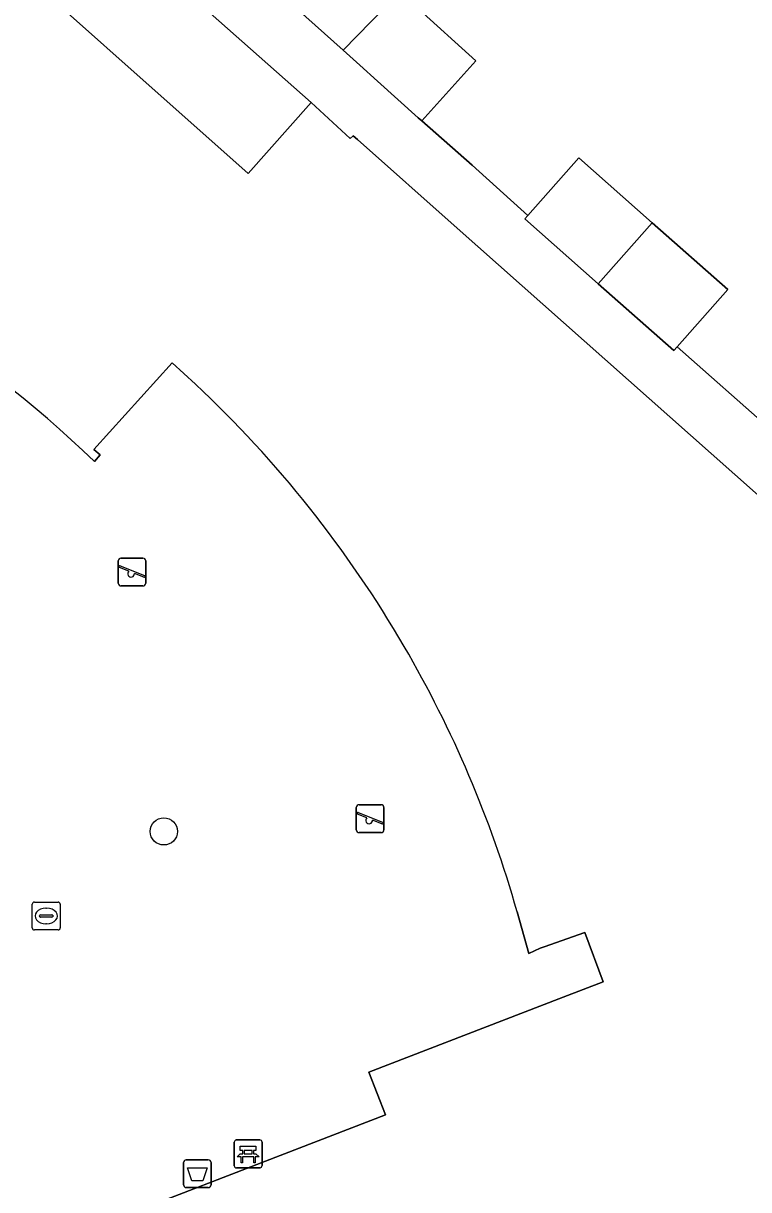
# Model space of a CAD drawing. Extents: x 162523 to 163266, y 381230 to 382050.
# Drawn here: x 162859.75 to 162885.79, y 381895.71 to 381937.61 of the extents above; entities that cross this region are included whole.
import ezdxf

# ---------------------------------------------------------------- set-up
doc = ezdxf.new("R2010")
doc.units = 0
for name, color, linetype in [('IMGEO_Afvalbak', 7, 'Continuous'), ('IMGEO_Bank', 7, 'Continuous'), ('IMGEO_Boom', 7, 'Continuous'), ('IMGEO_Erf', 7, 'Continuous'), ('IMGEO_Kolk', 7, 'Continuous'), ('IMGEO_Pand', 7, 'Continuous'), ('IMGEO_Speelvoorziening', 7, 'Continuous'), ('IMGEO_Voetpad_open', 7, 'Continuous')]:
    doc.layers.add(name, color=color, linetype=linetype)

msp = doc.modelspace()

# ---------------------------------------------------------------- linework, layer by layer
at = {"layer": 'IMGEO_Afvalbak'}
for p, q in [((162865.504, 381895.881), (162865.504, 381896.681)), ((162865.504, 381896.681), (162865.504, 381895.881)), ((162865.604, 381896.781), (162866.394, 381896.781)), ((162866.394, 381896.781), (162865.604, 381896.781)), ((162866.494, 381896.681), (162866.494, 381895.881)), ((162866.494, 381895.881), (162866.494, 381896.681)), ((162866.394, 381895.781), (162865.604, 381895.781)), ((162865.604, 381895.781), (162866.394, 381895.781))]:
    msp.add_line(p, q, dxfattribs=at)
msp.add_lwpolyline([(162865.647, 381896.495), (162866.351, 381896.495), (162866.202, 381896.025), (162865.796, 381896.025), (162865.647, 381896.495)], dxfattribs=at)
for centre, start, end in [((162865.604, 381896.681), 90, 180), ((162865.604, 381896.681), 90, 180), ((162866.394, 381896.681), 0, 90), ((162866.394, 381896.681), 360, 90), ((162865.604, 381895.881), 180, 270), ((162865.604, 381895.881), 180, 270), ((162866.394, 381895.881), 270, 0), ((162866.394, 381895.881), 270, 0)]:
    msp.add_arc(centre, 0.1, start, end, dxfattribs=at)
at = {"layer": 'IMGEO_Bank'}
for p, q in [((162867.324, 381896.568), (162867.324, 381897.409)), ((162867.324, 381897.409), (162867.324, 381896.568)), ((162867.399, 381897.493), (162868.24, 381897.493)), ((162868.24, 381897.493), (162867.399, 381897.493)), ((162868.324, 381897.418), (162868.324, 381896.577)), ((162868.324, 381896.577), (162868.324, 381897.418)), ((162868.021, 381896.891), (162867.628, 381896.891)), ((162867.633, 381896.999), (162867.633, 381897.105)), ((162867.677, 381897.105), (162867.677, 381896.999)), ((162867.965, 381897.111), (162867.683, 381897.111)), ((162867.683, 381896.993), (162867.965, 381896.993)), ((162867.971, 381896.999), (162867.971, 381897.105)), ((162868.015, 381897.105), (162868.015, 381896.999)), ((162868.249, 381896.493), (162867.408, 381896.493)), ((162867.408, 381896.493), (162868.249, 381896.493))]:
    msp.add_line(p, q, dxfattribs=at)
for points in [[(162867.627, 381897.111), (162867.541, 381897.111), (162867.541, 381897.272), (162868.104, 381897.272), (162868.104, 381897.111), (162868.021, 381897.111)], [(162867.571, 381896.891), (162867.429, 381896.891), (162867.541, 381896.993), (162867.627, 381896.993)], [(162867.621, 381896.884), (162867.621, 381896.677), (162867.578, 381896.677), (162867.578, 381896.884)], [(162868.021, 381896.993), (162868.104, 381896.993), (162868.216, 381896.891), (162868.077, 381896.891)], [(162868.071, 381896.884), (162868.071, 381896.677), (162868.027, 381896.677), (162868.027, 381896.884)]]:
    msp.add_lwpolyline(points, dxfattribs=at)
for centre, radius, start, end in [((162867.402, 381897.415), 0.0779, 92.4484, 184.2845), ((162867.402, 381897.415), 0.0779, 92.4484, 184.2845), ((162868.246, 381897.415), 0.0779, 2.4484, 94.2845), ((162868.246, 381897.415), 0.0779, 2.4484, 94.2845), ((162867.571, 381896.884), 0.00671, 2.8957, 87.1043), ((162867.628, 381896.884), 0.00671, 92.8957, 177.1043), ((162867.626, 381897.104), 0.00671, 2.8957, 87.1043), ((162867.626, 381897), 0.00671, 272.8957, 357.1043), ((162867.683, 381897.104), 0.00671, 92.8957, 177.1043), ((162867.683, 381897), 0.00671, 182.8957, 267.1043), ((162867.965, 381897.104), 0.00671, 2.8957, 87.1043), ((162867.965, 381897), 0.00671, 272.8957, 357.1043), ((162868.022, 381897.104), 0.00671, 92.8957, 177.1043), ((162868.022, 381897), 0.00671, 182.8957, 267.1043), ((162868.02, 381896.884), 0.00671, 2.8957, 87.1043), ((162868.077, 381896.884), 0.00671, 92.8957, 177.1043), ((162867.402, 381896.571), 0.0779, 182.4484, 274.2845), ((162867.402, 381896.571), 0.0779, 182.4484, 274.2845), ((162868.246, 381896.571), 0.0779, 272.4484, 4.2845), ((162868.246, 381896.571), 0.0779, 272.4484, 4.2845)]:
    msp.add_arc(centre, radius, start, end, dxfattribs=at)
at = {"layer": 'IMGEO_Boom'}
msp.add_circle((162864.798, 381908.579), 0.489, dxfattribs=at)
at = {"layer": 'IMGEO_Erf'}
msp.add_lwpolyline([(162872.952, 381953.683), (162874.358, 381955.216), (162874.673, 381955.559), (162875.174, 381956.106), (162874.649, 381956.571), (162878.871, 381961.338), (162880.08, 381963.053), (162874.115, 381968.347), (162865.953, 381975.592), (162855.388, 381963.464), (162847.697, 381954.636), (162850.378, 381952.128), (162851.329, 381951.396), (162859.722, 381943.949), (162857.554, 381941.354), (162867.828, 381932.216), (162870.089, 381934.769), (162864.906, 381939.359), (162864.819, 381940.379), (162877.175, 381954.333), (162877.094, 381954.405), (162876.569, 381953.829), (162875.628, 381952.798), (162874.878, 381951.976)], close=True, dxfattribs=at)
for points in [[(162873.854, 381938.199), (162876.003, 381936.266), (162874.057, 381934.103), (162875.865, 381932.511), (162877.868, 381930.707), (162879.692, 381932.774), (162882.333, 381930.442), (162885.046, 381928.047), (162883.222, 381925.981), (162886.613, 381922.987)], [(162865.929, 381924.647), (162865.097, 381925.414), (162862.288, 381922.299), (162862.51, 381922.112), (162862.302, 381921.865)], [(162890.591, 381893.581), (162865.593, 381883.91), (162865.434, 381884.319), (162860.47, 381882.398), (162857.781, 381889.347), (162857.538, 381889.976), (162860.026, 381890.938), (162859.172, 381893.147), (162859.674, 381893.341), (162872.753, 381898.401), (162872.162, 381899.928), (162879.13, 381902.623), (162880.566, 381903.179), (162879.907, 381904.947), (162878.456, 381904.43), (162878.31, 381904.378), (162877.906, 381904.187), (162877.481, 381905.69)]]:
    msp.add_lwpolyline(points, dxfattribs=at)
for centre, radius, start, end in [((162834.866, 381893.575), 39.409, 45.8779, 72.3936), ((162837.447, 381894.292), 41.625, 30.1855, 46.8236), ((162837.435, 381894.288), 41.638, 15.893, 30.1817)]:
    msp.add_arc(centre, radius, start, end, dxfattribs=at)
at = {"layer": 'IMGEO_Kolk'}
for p, q in [((162860.075, 381905.112), (162860.075, 381905.964)), ((162860.15, 381906.038), (162861.002, 381906.038)), ((162860.563, 381905.818), (162860.588, 381905.818)), ((162861.076, 381905.964), (162861.076, 381905.112)), ((162860.334, 381905.532), (162860.334, 381905.544)), ((162860.772, 381905.495), (162860.374, 381905.495)), ((162860.377, 381905.581), (162860.775, 381905.581)), ((162860.586, 381905.258), (162860.561, 381905.258)), ((162860.818, 381905.544), (162860.818, 381905.532)), ((162861.002, 381905.038), (162860.15, 381905.038))]:
    msp.add_line(p, q, dxfattribs=at)
for points in [[(162860.075, 381905.112), (162860.075, 381905.964)], [(162860.15, 381906.038), (162861.002, 381906.038)], [(162861.076, 381905.964), (162861.076, 381905.112)], [(162861.002, 381905.038), (162860.15, 381905.038)]]:
    msp.add_lwpolyline(points, dxfattribs=at)
for centre, radius, start, end in [((162860.152, 381905.962), 0.0765, 91.552, 178.448), ((162860.152, 381905.962), 0.0765, 91.552, 178.448), ((162861, 381905.962), 0.0765, 1.552, 88.448), ((162861, 381905.962), 0.0765, 1.552, 88.448), ((162860.374, 381905.541), 0.0403, 85.8775, 175.7526), ((162860.371, 381905.531), 0.0366, 178.938, 274.7102), ((162860.775, 381905.538), 0.043, 264.8664, 352.4533), ((162860.779, 381905.543), 0.0386, 1.7309, 96.639), ((162860.152, 381905.114), 0.0765, 181.552, 268.448), ((162860.152, 381905.114), 0.0765, 181.552, 268.448), ((162861, 381905.114), 0.0765, 271.552, 358.448), ((162861, 381905.114), 0.0765, 271.552, 358.448)]:
    msp.add_arc(centre, radius, start, end, dxfattribs=at)
for centre, major_axis, ratio, start_param, end_param in [((162860.562, 381905.538), (-0.387, 0.002), 0.722429, 4.712389, 7.853982), ((162860.587, 381905.538), (-0.39, 0.002), 0.717154, 1.570796, 4.712389)]:
    msp.add_ellipse(centre, major_axis=major_axis, ratio=ratio, start_param=start_param, end_param=end_param, dxfattribs=at)
at = {"layer": 'IMGEO_Pand'}
for points in [[(162875.328, 381930.248), (162871.744, 381933.431), (162871.589, 381933.569), (162871.483, 381933.465), (162870.089, 381934.769), (162867.828, 381932.216), (162857.554, 381941.354), (162859.722, 381943.949), (162851.329, 381951.396), (162850.378, 381952.128), (162838.678, 381938.944), (162847.251, 381931.4), (162847.205, 381931.347), (162846.866, 381931.447), (162846.786, 381931.138)], [(162893.22, 381902.806), (162892.719, 381904.059), (162892.895, 381904.172), (162891.595, 381907.634), (162897.681, 381909.957), (162897.852, 381909.833), (162898.048, 381910.073), (162886.777, 381920.082), (162875.328, 381930.248)], [(162862.302, 381921.865), (162862.51, 381922.112), (162862.288, 381922.299), (162865.097, 381925.414), (162865.929, 381924.647)], [(162877.481, 381905.69), (162877.906, 381904.187), (162878.31, 381904.378), (162878.456, 381904.43), (162879.907, 381904.947), (162880.566, 381903.179), (162879.13, 381902.623), (162872.162, 381899.928), (162872.753, 381898.401), (162859.674, 381893.341), (162859.172, 381893.147), (162860.026, 381890.938), (162857.538, 381889.976), (162857.781, 381889.347), (162860.47, 381882.398), (162865.434, 381884.319), (162865.593, 381883.91), (162890.591, 381893.581)]]:
    msp.add_lwpolyline(points, dxfattribs=at)
for points in [[(162868.885, 381938.756), (162871.235, 381936.642), (162873.262, 381938.732), (162870.912, 381940.847)], [(162873.262, 381938.732), (162871.235, 381936.642), (162871.83, 381936.107), (162872.473, 381935.528), (162873.929, 381934.218), (162874.057, 381934.103), (162876.003, 381936.266), (162873.854, 381938.199)], [(162879.692, 381932.774), (162877.868, 381930.707), (162877.756, 381930.581), (162880.393, 381928.253), (162882.333, 381930.442)], [(162882.333, 381930.442), (162880.393, 381928.253), (162883.11, 381925.854), (162883.222, 381925.981), (162885.046, 381928.047)]]:
    msp.add_lwpolyline(points, close=True, dxfattribs=at)
for centre, radius, start, end in [((162834.866, 381893.575), 39.409, 45.8779, 72.3936), ((162837.447, 381894.292), 41.625, 30.1855, 46.8236), ((162837.435, 381894.288), 41.638, 15.893, 30.1817)]:
    msp.add_arc(centre, radius, start, end, dxfattribs=at)
at = {"layer": 'IMGEO_Speelvoorziening'}
for p, q in [((162863.158, 381917.496), (162863.158, 381918.296)), ((162863.158, 381918.296), (162863.158, 381917.496)), ((162863.258, 381918.396), (162864.048, 381918.396)), ((162864.048, 381918.396), (162863.258, 381918.396)), ((162864.148, 381918.296), (162864.148, 381917.496)), ((162864.148, 381917.496), (162864.148, 381918.296)), ((162863.541, 381917.924), (162863.202, 381918.061)), ((162863.227, 381918.121), (162864.103, 381917.768)), ((162864.079, 381917.708), (162863.739, 381917.845)), ((162864.048, 381917.396), (162863.258, 381917.396)), ((162863.258, 381917.396), (162864.048, 381917.396)), ((162871.707, 381908.636), (162871.707, 381909.436)), ((162871.707, 381909.436), (162871.707, 381908.636)), ((162871.807, 381909.536), (162872.597, 381909.536)), ((162872.597, 381909.536), (162871.807, 381909.536)), ((162872.697, 381909.436), (162872.697, 381908.636)), ((162872.697, 381908.636), (162872.697, 381909.436)), ((162872.09, 381909.064), (162871.751, 381909.201)), ((162871.776, 381909.261), (162872.652, 381908.908)), ((162872.628, 381908.848), (162872.288, 381908.985)), ((162872.597, 381908.536), (162871.807, 381908.536)), ((162871.807, 381908.536), (162872.597, 381908.536))]:
    msp.add_line(p, q, dxfattribs=at)
for centre, radius, start, end in [((162863.258, 381918.296), 0.1, 90, 180), ((162863.258, 381918.296), 0.1, 90, 180), ((162864.048, 381918.296), 0.1, 0, 90), ((162864.048, 381918.296), 0.1, 360, 90), ((162863.215, 381918.091), 0.0327, 68.078, 248.078), ((162863.62, 381917.834), 0.12, 130.9928, 5.1632), ((162863.258, 381917.496), 0.1, 180, 270), ((162863.258, 381917.496), 0.1, 180, 270), ((162864.048, 381917.496), 0.1, 270, 0), ((162864.048, 381917.496), 0.1, 270, 0), ((162864.091, 381917.738), 0.0327, 248.078, 68.078), ((162871.807, 381909.436), 0.1, 90, 180), ((162871.807, 381909.436), 0.1, 90, 180), ((162872.597, 381909.436), 0.1, 0, 90), ((162872.597, 381909.436), 0.1, 360, 90), ((162871.764, 381909.231), 0.0327, 68.078, 248.078), ((162872.169, 381908.974), 0.12, 130.9928, 5.1632), ((162871.807, 381908.636), 0.1, 180, 270), ((162871.807, 381908.636), 0.1, 180, 270), ((162872.597, 381908.636), 0.1, 270, 0), ((162872.597, 381908.636), 0.1, 270, 0), ((162872.64, 381908.878), 0.0327, 248.078, 68.078)]:
    msp.add_arc(centre, radius, start, end, dxfattribs=at)
at = {"layer": 'IMGEO_Voetpad_open'}
for points in [[(162864.906, 381939.359), (162870.089, 381934.769), (162871.483, 381933.465), (162871.589, 381933.569), (162871.744, 381933.431), (162875.328, 381930.248), (162886.777, 381920.082)], [(162886.613, 381922.987), (162883.222, 381925.981), (162883.11, 381925.854), (162880.393, 381928.253), (162877.756, 381930.581), (162877.868, 381930.707), (162875.865, 381932.511), (162874.057, 381934.103), (162873.929, 381934.218), (162872.473, 381935.528), (162871.83, 381936.107), (162871.235, 381936.642), (162868.885, 381938.756)]]:
    msp.add_lwpolyline(points, dxfattribs=at)

doc.saveas('drawing.dxf')
